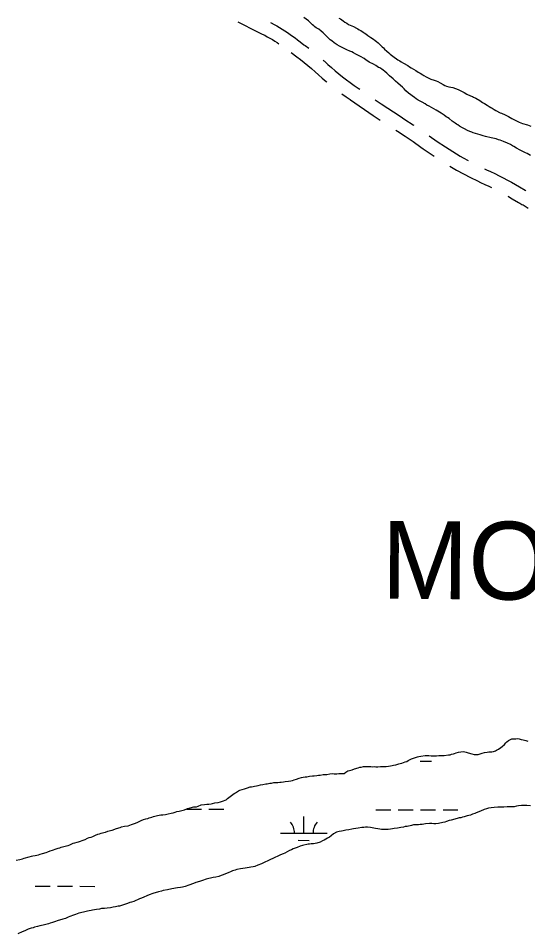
# Model space of a CAD drawing. Extents: x 3161665 to 3199565, y 885729 to 911164.
# Drawn here: x 3188021 to 3189113, y 905247 to 907211 of the extents above; entities that cross this region are included whole.
import ezdxf

# ---------------------------------------------------------------- set-up
doc = ezdxf.new("R2010")
doc.units = 0
for name, color, linetype in [('V-ROAD-CNTR', 7, 'Continuous'), ('V-TOPO-GNAM-IDEN', 7, 'Continuous'), ('V-WETL-SWMP', 7, 'Continuous')]:
    doc.layers.add(name, color=color, linetype=linetype)

msp = doc.modelspace()

# ---------------------------------------------------------------- linework, layer by layer
at = {"layer": 'V-ROAD-CNTR'}
msp.add_line((3188674.5, 907120.8), (3188677.1, 907118.5), dxfattribs=at)
for points in [[(3188491.6, 907202.7), (3188504.3, 907196.6), (3188521.4, 907188.2), (3188532.5, 907182.5), (3188538.4, 907179.7), (3188544, 907176.9), (3188549.5, 907174.1), (3188555, 907171.1), (3188560.4, 907168.1), (3188565.8, 907165), (3188571.1, 907161.8), (3188576.3, 907158.5), (3188580, 907156.1)], [(3188561.5, 907201.7), (3188563.5, 907200.6), (3188569.4, 907197.4), (3188575.3, 907194.2), (3188581.1, 907190.8), (3188586.8, 907187.3), (3188592.5, 907183.7), (3188598.2, 907180), (3188603.7, 907176.2), (3188609.2, 907172.3), (3188614.7, 907168.4), (3188620, 907164.3), (3188625.3, 907160.1), (3188633.6, 907153.4), (3188633.6, 907153.8), (3188636, 907152.1), (3188643.7, 907146.2)], [(3188606, 907136.9), (3188618, 907128), (3188626.1, 907121.9), (3188634.1, 907115.6), (3188641.9, 907109.2), (3188649.7, 907102.7), (3188657.4, 907095.9)], [(3188677.3, 907118.3), (3188684.5, 907111.8), (3188692.3, 907104.9), (3188700.1, 907098.2), (3188708.1, 907091.6), (3188716.2, 907085.2), (3188724.4, 907078.9), (3188732.7, 907072.7), (3188741.1, 907066.7), (3188749.6, 907060.8), (3188750, 907060.6), (3188753, 907058.5)], [(3188657.2, 907096.1), (3188664.5, 907089.5), (3188672.6, 907082.3), (3188680.8, 907075.3), (3188682.9, 907073.5)], [(3188714.5, 907048.9), (3188715, 907048.5), (3188723.8, 907042.2), (3188732.7, 907036.1), (3188733.1, 907035.8), (3188782.2, 907002.3), (3188797, 906992.4)], [(3188786, 907036), (3188798.9, 907027.1), (3188839.5, 907000.3), (3188839.5, 907000.5), (3188850, 906993.8), (3188867.4, 906982.4), (3188869.2, 906981.1)], [(3188830.4, 906970.7), (3188833.8, 906968.6), (3188850.7, 906957.4), (3188867.5, 906946), (3188884.1, 906934.3), (3188888.8, 906930.8), (3188888.8, 906930.3), (3188912.9, 906914.5)], [(3188902, 906958.3), (3188918.8, 906946), (3188918.8, 906946.5), (3188936.8, 906934.7), (3188968.4, 906914.6), (3188968.4, 906915.1), (3188975.1, 906911.3), (3188985.3, 906905.7)], [(3188946.4, 906893.1), (3188960.5, 906885.1), (3188975.3, 906877), (3188990.2, 906869.2), (3189005.2, 906861.7), (3189012, 906858.4), (3189021.1, 906854.3), (3189029.7, 906850.3), (3189035.4, 906847.6)], [(3189020.9, 906887.4), (3189024.7, 906885.6), (3189033.5, 906881.6), (3189042.6, 906877.4), (3189051.7, 906873), (3189060.6, 906868.4), (3189069.5, 906863.7), (3189078.3, 906858.9), (3189087, 906853.8), (3189095.5, 906848.8), (3189107.4, 906841.7), (3189109.3, 906840.8)], [(3189070.6, 906828.7), (3189071.8, 906828), (3189080.1, 906823), (3189093.3, 906815.2), (3189096.3, 906813.8), (3189098.6, 906812.6), (3189100.9, 906811.5), (3189103.1, 906810.3), (3189105.4, 906809), (3189107.6, 906807.7), (3189109.8, 906806.4), (3189111.9, 906805), (3189114, 906803.6)]]:
    msp.add_lwpolyline(points, dxfattribs=at)
at = {"layer": 'V-WETL-SWMP'}
for p, q in [((3188882.9, 905617.2), (3188906.9, 905617.1)), ((3188381.8, 905513.9), (3188413.8, 905513.9)), ((3188429.8, 905513.8), (3188461.8, 905513.7)), ((3188787.7, 905512.8), (3188819.7, 905512.7)), ((3188835.7, 905512.7), (3188867.7, 905512.6)), ((3188883.7, 905512.6), (3188915.7, 905512.5)), ((3188931.7, 905512.4), (3188963.7, 905512.3)), ((3188633, 905462.5), (3188633.1, 905498.5)), ((3188583, 905462.6), (3188683, 905462.4)), ((3188621, 905447.1), (3188645, 905447)), ((3188057.4, 905348.7), (3188089.4, 905348.6)), ((3188105.4, 905348.5), (3188137.4, 905348.4)), ((3188153.4, 905348.4), (3188185.4, 905348.3))]:
    msp.add_line(p, q, dxfattribs=at)
for points in [[(3188911.9, 907016.6), (3188901.7, 907022.1), (3188897.2, 907024.3), (3188893, 907027.1), (3188887.1, 907030.4), (3188882.3, 907032.9), (3188878.7, 907035.1), (3188874.2, 907037.8), (3188870.3, 907040.6), (3188865.5, 907044.3), (3188862.5, 907046.4), (3188857.7, 907050.1), (3188852.1, 907055.3), (3188848.2, 907059.2), (3188844.9, 907062.6), (3188840.8, 907066.5), (3188834.8, 907071.1), (3188829.7, 907076), (3188827.3, 907078.1), (3188824.6, 907080.9), (3188816.9, 907087.3), (3188814.5, 907089.4), (3188810.9, 907093.1), (3188807, 907096.2), (3188803.1, 907099.2), (3188800.2, 907101.7), (3188796, 907104.1), (3188793, 907105.4), (3188790.6, 907107.2), (3188787.3, 907109.4), (3188782.8, 907112.4), (3188773.5, 907116.7), (3188770.5, 907118.6), (3188766.9, 907120.7), (3188762.4, 907124.1), (3188754.4, 907129), (3188744.8, 907134), (3188739.4, 907136.7), (3188735.8, 907138.6), (3188731.6, 907140.4), (3188725.6, 907143.2), (3188721.4, 907145.4), (3188715.4, 907148.2), (3188710, 907150.6), (3188704.6, 907153.4), (3188698.3, 907157.7), (3188693.2, 907162), (3188690, 907164.4), (3188685.2, 907169), (3188681, 907173), (3188674.5, 907179.1), (3188670.3, 907183), (3188665.5, 907187), (3188659.8, 907190.4), (3188657.1, 907192.2), (3188654.7, 907194.7), (3188652, 907196.8), (3188648.5, 907199.9), (3188646.4, 907202.3), (3188643.1, 907205.1), (3188638.3, 907209), (3188633.5, 907212.4)], [(3188708.6, 907211.2), (3188711.6, 907209.4), (3188714.9, 907207.2), (3188717.9, 907205.1), (3188721.4, 907202), (3188725.3, 907199.9), (3188728.9, 907197.4), (3188732.8, 907195.6), (3188735.8, 907194.3), (3188739.4, 907192.8), (3188746, 907189.1), (3188749, 907187.9), (3188751.7, 907186), (3188755.3, 907184.2), (3188760.1, 907180.8), (3188762.8, 907179.3), (3188766.1, 907177.4), (3188770.8, 907174), (3188777.1, 907169.5), (3188782.5, 907165.8), (3188786.4, 907163), (3188788.8, 907160.9), (3188792.7, 907157.8), (3188796.5, 907154.2), (3188801.3, 907149.6), (3188804, 907147.1), (3188806.4, 907144.7)], [(3188806.4, 907144.7), (3188811.1, 907139.8), (3188815.3, 907136.5), (3188818.3, 907133.7), (3188823.7, 907129.4), (3188826.7, 907127.3), (3188831.8, 907123.9), (3188835.1, 907121.8), (3188838.9, 907119.3), (3188841.6, 907117.5), (3188847, 907114.1), (3188856, 907109.2), (3188859.9, 907106.4), (3188863.5, 907104.3), (3188868.6, 907101.5), (3188873.7, 907098.7), (3188878.5, 907095.3), (3188882.9, 907092.6), (3188888, 907089.2), (3188890.7, 907087.7), (3188895.5, 907084.9), (3188898.2, 907083.4), (3188901.2, 907082.1), (3188905.7, 907080.3), (3188912.3, 907078.1), (3188916.8, 907076.2), (3188920.4, 907075), (3188925.8, 907072.2), (3188932.1, 907068.5), (3188935.4, 907066.4), (3188939.3, 907064.8), (3188943.8, 907063.9), (3188952.5, 907061.9), (3188964.2, 907057.6), (3188969.9, 907054.8), (3188974.1, 907052.7), (3188977.1, 907051.4), (3188982.8, 907048), (3188990.6, 907044.3), (3188994.5, 907042.8), (3188997.2, 907041.2), (3189001.7, 907039.4), (3189010.4, 907034.5), (3189013.7, 907032.3), (3189016.4, 907030.2), (3189020.6, 907027.7), (3189026.2, 907024), (3189030.4, 907021.3), (3189034.3, 907019.1), (3189037, 907017.6), (3189041.5, 907014.8), (3189044.8, 907013), (3189054.1, 907008), (3189057.1, 907006.8), (3189064.6, 907003.4), (3189071.8, 907000), (3189079, 906995.7), (3189082, 906994.4), (3189085, 906992.9), (3189088.9, 906990.8), (3189094.8, 906987.7), (3189101.8, 906985.2), (3189105.1, 906984.2), (3189109.9, 906983), (3189112.9, 906981.7), (3189119.8, 906979.5)], [(3189119, 906916.6), (3189111.9, 906920.3), (3189108.3, 906922.1), (3189102.9, 906924.9), (3189097.2, 906927.4), (3189089.1, 906932), (3189083.1, 906935.4), (3189080.4, 906937.2), (3189076.5, 906939.7), (3189069.9, 906942.4), (3189061.2, 906946.2), (3189054, 906949.3), (3189050.4, 906950.2), (3189045.6, 906951.8), (3189034.8, 906954), (3189031.8, 906954.6), (3189025.5, 906956.2), (3189022.5, 906957.2), (3189018, 906958.7), (3189011.3, 906960.6), (3189005.9, 906962.2), (3189001.4, 906963.4), (3188996.3, 906965), (3188993.3, 906966.2), (3188989.1, 906967.8), (3188984.3, 906969.6), (3188977.4, 906973.3), (3188973.2, 906975.5), (3188967.3, 906979.5), (3188963.1, 906981.9), (3188960.4, 906983.5), (3188957.4, 906985.3), (3188951.4, 906989.9), (3188944.5, 906995.7), (3188941.5, 906997.9), (3188938.5, 906999.4), (3188933.8, 907002.5), (3188927.5, 907006.8), (3188923.9, 907009.2), (3188916.7, 907013.5), (3188911.9, 907016.6)], [(3188815.1, 905606), (3188819.3, 905606.6), (3188822.7, 905607.4), (3188825.7, 905608), (3188830.5, 905609.4), (3188836.6, 905611.2), (3188839.9, 905612), (3188843.5, 905612.9), (3188850.2, 905615.2), (3188853.8, 905616.4), (3188857.1, 905618.2), (3188861.4, 905620.5), (3188864.1, 905622), (3188870.8, 905624.4), (3188877.1, 905626.4), (3188880.1, 905627), (3188883.8, 905627.8), (3188893.1, 905628.9), (3188897.7, 905628.9), (3188901.3, 905628.8), (3188906.4, 905628.2), (3188912.7, 905628.1), (3188917.8, 905628), (3188923, 905628.9), (3188926.3, 905629.4), (3188929.3, 905629.4), (3188933.8, 905629.4), (3188943.5, 905630.8), (3188946.8, 905630.7), (3188950.1, 905631.6), (3188954.1, 905632.7), (3188955.9, 905633.3), (3188959.5, 905634.8), (3188965, 905636.2), (3188970.1, 905637.1), (3188975.8, 905637.3), (3188981.2, 905636), (3188985.4, 905634.5), (3188993.2, 905632.3), (3188998.4, 905631), (3189003.2, 905631), (3189007.1, 905631.5), (3189015.6, 905634.4), (3189020.7, 905635.3), (3189026.4, 905636.1), (3189029.5, 905636.7), (3189036.1, 905637.2), (3189039.7, 905637.5), (3189044, 905638.9), (3189046.4, 905640.7), (3189050.9, 905642.8), (3189055.5, 905646), (3189058.2, 905648.4), (3189063.1, 905652.9), (3189066.2, 905656.5), (3189068.6, 905658.6), (3189071.9, 905660.9), (3189076.2, 905663.3), (3189079.2, 905664.5), (3189084, 905665), (3189087.7, 905665), (3189091.6, 905665.2), (3189095.2, 905664.9), (3189098.8, 905663.6), (3189103.3, 905662.7), (3189109, 905661.4), (3189113.2, 905659.9)], [(3188348.6, 905505.3), (3188352.8, 905506.1), (3188357.6, 905507.3), (3188360.7, 905508.7), (3188365.8, 905509.6), (3188374.3, 905511.9), (3188377.6, 905512.8), (3188383.9, 905515.1), (3188389.7, 905516.8), (3188397.2, 905518.6), (3188403.3, 905519.1), (3188406.9, 905520.6), (3188413.3, 905522.9), (3188420.5, 905524), (3188425.3, 905524.9), (3188425.6, 905524.6), (3188429.3, 905524.8), (3188434.4, 905525.7), (3188437.4, 905525.9), (3188442.2, 905527.4), (3188449.5, 905528.5), (3188454.3, 905530), (3188459.2, 905531.4), (3188466.7, 905534.3), (3188469.8, 905537), (3188472.2, 905539.1), (3188478, 905543.6), (3188481, 905545.3), (3188483.8, 905547.4), (3188486.5, 905549.2), (3188493.2, 905553), (3188496.2, 905554.5), (3188501.4, 905556), (3188506.2, 905557.4), (3188512.5, 905559.4), (3188518.3, 905561.5), (3188521.3, 905562.1), (3188524.3, 905562.9), (3188527.7, 905563.5), (3188531.9, 905564), (3188535.2, 905564.9), (3188540.7, 905566.4), (3188545.2, 905567.2), (3188551.5, 905568), (3188554.5, 905568.6), (3188560.3, 905569.7), (3188563.9, 905570), (3188569, 905571.1), (3188573.6, 905571.1), (3188577.2, 905571.1), (3188582, 905571.6), (3188585, 905572.2), (3188589.6, 905572.4), (3188593.5, 905573), (3188600.7, 905574.1), (3188605.6, 905574.9), (3188608.6, 905575.5), (3188612.8, 905577), (3188617.4, 905578.4), (3188623.1, 905580.2), (3188627.9, 905581.6), (3188631.9, 905582.8), (3188635.8, 905583.3), (3188639.4, 905583.6), (3188642.4, 905583.9), (3188645.5, 905584.7), (3188651.5, 905585.6), (3188655.4, 905585.8), (3188660.9, 905586.4), (3188664.8, 905586.6), (3188668.1, 905586.9), (3188674.4, 905588.3), (3188682.3, 905588.5), (3188689.2, 905589.7), (3188695, 905590.2), (3188698.6, 905589.9), (3188703.7, 905589.8), (3188708.5, 905590.3), (3188712.4, 905590.3), (3188719.4, 905590.8), (3188723.6, 905593.2), (3188727.6, 905595.9), (3188731.2, 905596.7), (3188736.6, 905598.5), (3188742.1, 905600.5), (3188749.4, 905602.8), (3188753, 905603.7), (3188756, 905604.3), (3188761.1, 905605.4), (3188764.5, 905605.4), (3188768.4, 905605.3), (3188777.1, 905605.2), (3188780.1, 905604.9), (3188784.3, 905605.2), (3188787.4, 905605.1), (3188792.2, 905605.1), (3188797.6, 905605.3), (3188800.6, 905605.3), (3188805.1, 905605.2), (3188810, 905605.8), (3188815.1, 905606)], [(3189119.2, 905520.8), (3189111.3, 905521.8), (3189100.2, 905522), (3189093.2, 905520.8), (3189089.3, 905520.3), (3189083.9, 905518.8), (3189079.7, 905518.9), (3189075.1, 905518.6), (3189071.8, 905518.7), (3189068.8, 905518.7), (3189062.2, 905517.9), (3189058.5, 905517.9), (3189053.4, 905518), (3189049.2, 905518), (3189041.1, 905517.5), (3189035, 905517), (3189029.3, 905515.8), (3189024.7, 905514.4), (3189019.9, 905512.9), (3189012.3, 905509.7), (3189002.9, 905505.9), (3188999.9, 905504.7), (3188995.1, 905503), (3188990.5, 905501.2), (3188983.3, 905499.5), (3188977.2, 905497.7), (3188973.6, 905496.6), (3188970, 905495.7), (3188966.3, 905495.2), (3188962.1, 905494), (3188949.4, 905490.5), (3188944.9, 905489.4), (3188939.1, 905487.3), (3188935.5, 905486.2), (3188931.3, 905485.3), (3188921.6, 905483.3), (3188916.2, 905482.8), (3188911.6, 905482.5), (3188908, 905482.9), (3188902.6, 905482.9), (3188894.2, 905482.4), (3188886.6, 905481.3), (3188882.7, 905480.7), (3188878.8, 905480.5), (3188875.5, 905480.5)], [(3188016.4, 905404.8), (3188024.3, 905406.2), (3188030.3, 905407.6), (3188033.7, 905408.8), (3188044.6, 905412), (3188049.4, 905413.4), (3188052.4, 905413.7), (3188057.2, 905414.6), (3188064.2, 905415.7), (3188067.8, 905417.1), (3188073, 905418.6), (3188081.1, 905420.9), (3188084.5, 905422.4), (3188089.3, 905424.4), (3188094.5, 905425.9), (3188102, 905428.8), (3188106.3, 905430), (3188109.9, 905430.8), (3188112.9, 905432.3), (3188119, 905434), (3188124.7, 905435.5), (3188127.7, 905436.1), (3188131.4, 905437.5), (3188135.6, 905439.3), (3188138.9, 905440.7), (3188142.3, 905441.9), (3188147.4, 905443.4), (3188150.4, 905443.9), (3188154.7, 905445.4), (3188158, 905446.9), (3188164.6, 905448.9), (3188169.5, 905451.5), (3188172.8, 905453.3), (3188177.7, 905454.2), (3188181, 905455.6), (3188186.5, 905458.3), (3188191.9, 905460), (3188195.5, 905460.9), (3188198.9, 905462.1), (3188204.6, 905463.8), (3188208.2, 905464.7), (3188212.8, 905466.4), (3188219.1, 905468.2), (3188222.7, 905469), (3188231.5, 905472.5), (3188239.4, 905474.6), (3188242.4, 905475.7), (3188249.1, 905477.2), (3188256.9, 905478.3), (3188259.9, 905479.7), (3188263.6, 905481.2), (3188269.9, 905482.9), (3188276, 905485), (3188284.8, 905489.7), (3188289.3, 905491.5), (3188294.8, 905492.9), (3188298.7, 905494.1), (3188301.7, 905495.2), (3188307.2, 905497), (3188311.1, 905498.2), (3188316.8, 905499.9), (3188319.9, 905500.5), (3188326.5, 905501.6), (3188330.7, 905502.1), (3188336.8, 905502.7), (3188342.2, 905503.8), (3188348.6, 905505.3)], [(3188875.5, 905480.5), (3188868.2, 905480), (3188864, 905479.1), (3188854.9, 905477.1), (3188850.7, 905476.6), (3188847.1, 905475.4), (3188841.3, 905474.6), (3188833.8, 905473.5), (3188827.1, 905472.3), (3188823.2, 905471.5), (3188818.7, 905470.9), (3188813.8, 905470.1), (3188809.9, 905470.4), (3188805.1, 905470.5), (3188799.4, 905470.2), (3188796.4, 905470.9), (3188792.2, 905471.5), (3188786.7, 905472.8), (3188776.2, 905474.4), (3188769.9, 905475.1), (3188765.1, 905475.2), (3188762.1, 905474.9), (3188757.5, 905474.3), (3188749.7, 905473.2), (3188744.8, 905472.4), (3188739.7, 905471.8), (3188735.8, 905471), (3188729.4, 905469.5), (3188723.4, 905468.7), (3188717.7, 905467.6), (3188714.3, 905467), (3188708.9, 905466.2), (3188703.5, 905464.7), (3188696.5, 905460.9), (3188691.9, 905457), (3188688.6, 905454), (3188684, 905451.4), (3188676.7, 905447.5), (3188673.4, 905446.1), (3188668, 905443.4), (3188661, 905441.1), (3188654, 905439.7), (3188648.9, 905439.4), (3188645.3, 905439.2), (3188642.3, 905438.6), (3188630.5, 905436), (3188625.7, 905434.6), (3188618.7, 905431.6), (3188610.5, 905428.7), (3188606.6, 905426.6), (3188602.6, 905425.2), (3188592.6, 905419.6), (3188589.3, 905418.1), (3188583.5, 905415.8), (3188578.7, 905413.7), (3188569.9, 905409.3), (3188559, 905404.3), (3188554.8, 905402.5), (3188551.1, 905401.1), (3188542.3, 905396.6), (3188534.8, 905393.7), (3188528.4, 905390.8), (3188524.5, 905390.2), (3188519.6, 905389.4), (3188516.3, 905388.5), (3188511.8, 905387.9), (3188507.6, 905387.1), (3188497.6, 905386), (3188489.7, 905384.3), (3188486.1, 905383.4), (3188480.4, 905381.4), (3188476.4, 905379.6), (3188472.8, 905378.1), (3188460.4, 905373.2), (3188456.1, 905371.4), (3188451, 905369.6), (3188444.3, 905368.2), (3188438.9, 905367.4), (3188424.1, 905363.9), (3188415.9, 905360.7), (3188409.6, 905359), (3188401.4, 905356.4), (3188396.6, 905354.6), (3188386.6, 905350.8), (3188379, 905347.9), (3188373, 905346.7), (3188368.7, 905345.9), (3188362.7, 905345), (3188350.6, 905343.1), (3188340.9, 905341.1), (3188331.9, 905339.4), (3188327.9, 905338.2), (3188321.9, 905336.5), (3188309.2, 905332.7), (3188301.6, 905330.4), (3188296.8, 905328.3), (3188290.1, 905325.1), (3188285.6, 905323), (3188281.3, 905321.3), (3188268.9, 905315.7), (3188263.8, 905314.5)], [(3188263.8, 905314.5), (3188260.1, 905313.7), (3188255, 905311.9), (3188238.4, 905306.1), (3188235, 905305.8), (3188229.3, 905304.4), (3188224.5, 905303.5), (3188219, 905302.4), (3188211.8, 905301.6), (3188206.1, 905301), (3188199.4, 905300.5), (3188195.2, 905299.6), (3188189.1, 905298.8), (3188184.6, 905298.3), (3188180.4, 905297.1), (3188177.4, 905296.8), (3188173.4, 905295.7), (3188169.5, 905295.1), (3188163.5, 905294), (3188154.4, 905291.7), (3188150.8, 905290.5), (3188144.1, 905288.2), (3188139.3, 905286.4), (3188131.7, 905283.5), (3188128.4, 905282), (3188122, 905279.7), (3188116.9, 905277.9), (3188104.8, 905274.2), (3188101.1, 905273.3), (3188094.5, 905270.7), (3188089.6, 905269.2), (3188086, 905267.7), (3188074.8, 905264.8), (3188067.6, 905263.4), (3188062.1, 905262), (3188055.8, 905260.8), (3188052.8, 905259.7), (3188048.5, 905258.8), (3188042.5, 905256.2), (3188034.9, 905252.9), (3188029.4, 905250.6), (3188020.1, 905246.8)]]:
    msp.add_lwpolyline(points, dxfattribs=at)
for centre, start, end in [((3188577.8, 905463.1), 359.0698, 40.6135), ((3188688.2, 905462.8), 139.0698, 180.6135)]:
    msp.add_arc(centre, 35.2, start, end, dxfattribs=at)

# ---------------------------------------------------------------- texts
at = {"layer": 'V-TOPO-GNAM-IDEN'}
msp.add_text('MONKEY', height=167, rotation=359.566, dxfattribs=at).set_placement((3188799.3, 905965.6))

doc.saveas('drawing.dxf')
